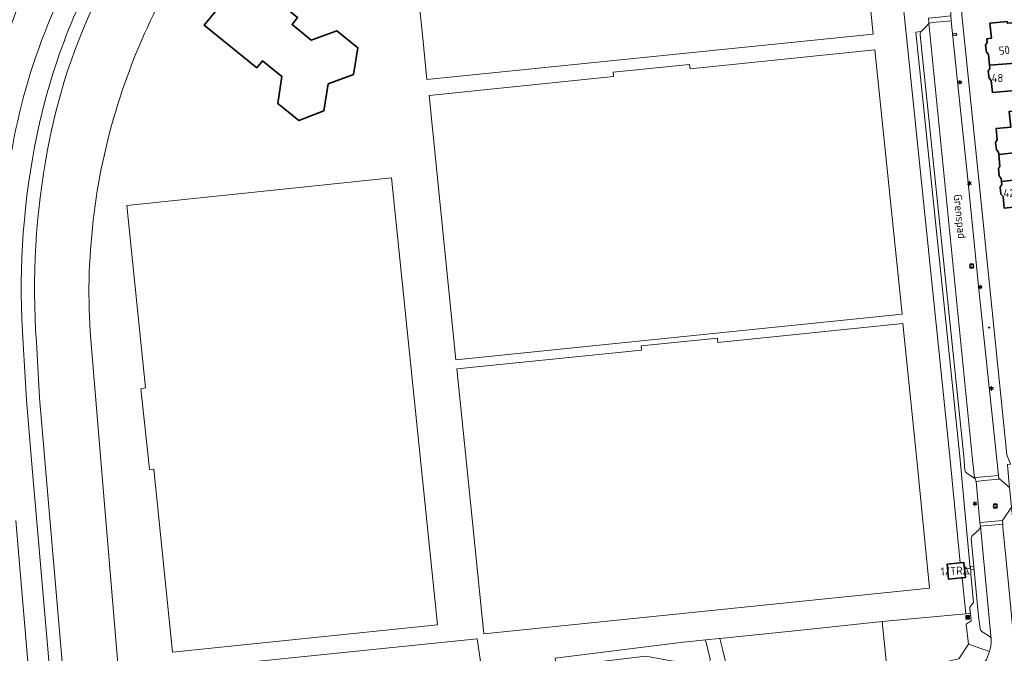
# Model space of a CAD drawing. Header units: metres. Extents: x 140853 to 145288, y 474558 to 480269.
# Tile 408 of 428: x 144064 to 144283, y 479456 to 479597. Entities that reach past the tile are written whole.
import ezdxf
from ezdxf.enums import TextEntityAlignment as Align

# ---------------------------------------------------------------- set-up
doc = ezdxf.new("R2010")
doc.units = ezdxf.units.M
doc.header["$MEASUREMENT"] = 0
for name, color, linetype, lineweight in [('B-WE-GR-BEPLANTING_CULTUUR_HEESTERS-G', 90, 'Continuous', 18), ('B-WE-GR-GRAS_KRUIDENRIJK-G', 80, 'Continuous', 18), ('B-WE-GR-GROENVOORZIENING-G', 80, 'Continuous', 18), ('B-WE-IE-MEUBILAIR_WEGMEUBILAIR-S', 7, 'Continuous', 18), ('B-WE-IE-TERREINAFSCHEIDING_KUNSTMATIG_HEKWERK-G', 20, 'IE-TERREINAFSCHEIDING-KUNSTMATIG', 18), ('B-WE-KL-ET_LS_OV_LICHTMAST-S', 190, 'Continuous', 18), ('B-WE-KL-GAS_PUT-S', 30, 'Continuous', 18), ('B-WE-KL-WATER_BRANDLEIDING_PUT-S', 150, 'Continuous', 18), ('B-WE-OG-BEBOUWING-G', 7, 'Continuous', 35), ('B-WE-OG-BEBOUWING_HUISNUMMER-T18', 10, 'Continuous', 18), ('B-WE-OG-BEBOUWING_STRAATNAAM-T18', 10, 'Continuous', 18), ('B-WE-OG-TERREIN_ERF-G', 7, 'Continuous', 18), ('B-WE-RI-GWA_RIOOLPUT-S', 30, 'Continuous', 18), ('B-WE-VH-VERHARDING_ASFALT-G', 252, 'Continuous', 18), ('B-WE-VH-VERHARDING_BETONSTRAATSTEEN-G', 252, 'Continuous', 18), ('B-WE-VH-VERHARDING_HOUTSNIPPERS-G', 252, 'Continuous', 18), ('B-WE-VH-VERHARDING_OPEN-G', 252, 'Continuous', 18), ('B-WE-VH-VERHARDING_STRAATBAKSTEEN-G', 252, 'Continuous', 18), ('B-WE-VH-VERHARDING_TEGEL-G', 252, 'Continuous', 18), ('B-WE-VH-VERHARDING_TEGEL_RUBBER-G', 252, 'Continuous', 18), ('X-XX-XX-ALGEMEEN-S', 7, 'Continuous', 18)]:
    doc.layers.add(name, color=color, linetype=linetype, lineweight=lineweight)
doc.styles.add('NLCS-ISO', font='txt')
doc.linetypes.add('IE-TERREINAFSCHEIDING-KUNSTMATIG', pattern='A,4,[82,NLCS.shx,S=0.75,R=90,X=0,Y=0],4,-2', length=10)

# ---------------------------------------------------------------- blocks, each defined once
blk = doc.blocks.new('SIE-WEG_AFVALBAK-SO')
at = {"linetype": 'ByBlock', "lineweight": 18}
h = blk.add_hatch(color=0, dxfattribs=at)
h.dxf.hatch_style = 1
h.paths.add_polyline_path([(-1.5, -1.5), (1.5, -1.5), (1.5, 1.5), (-1.5, 1.5)])
at = {"color": 0, "linetype": 'ByBlock', "lineweight": 18}
for points in [[(-2, -2), (2, -2), (2, 2), (-2, 2)], [(-1.5, -1.5), (1.5, -1.5), (1.5, 1.5), (-1.5, 1.5)]]:
    blk.add_lwpolyline(points, close=True, dxfattribs=at)
blk = doc.blocks.new('SIE-WEG_AFVALBAK_TYPE_01')
for radius in [0.25, 0.156]:
    blk.add_circle((0, 0), radius)
blk = doc.blocks.new('B-SIE-WEG_LICHTMAST-SO')
at = {"ltscale": 0.1}
for p, q in [((-1.1, 0.6), (-2.2, 1.3)), ((0, 1.3), (0, 2.5)), ((1.1, 0.6), (2.2, 1.3)), ((-1.1, -0.6), (-2.2, -1.3)), ((0, -1.3), (0, -2.5)), ((1.1, -0.6), (2.2, -1.3))]:
    blk.add_line(p, q, dxfattribs=at)
at = {"flags": 128}
for points in [[(-1.2, 0.5), (1.2, 0.5)], [(-1.2, -0.5), (1.2, -0.5)]]:
    blk.add_lwpolyline(points, dxfattribs=at)
at = {"ltscale": 0.1}
blk.add_circle((0, 0), 1.27, dxfattribs=at)
at = {"style": 'NLCS-ISO'}
blk.add_attdef('TYPE', text='', height=1.8, dxfattribs=at).set_placement((0, 2.5), align=Align.BOTTOM_CENTER)
blk = doc.blocks.new('SKL-GAS_PUT-SO')
at = {"color": 0, "linetype": 'ByBlock', "lineweight": 18}
blk.add_ellipse((0, 0), major_axis=(2.5, 0), ratio=0.601255, dxfattribs=at)
at = {"color": 0, "linetype": 'ByBlock', "lineweight": 18, "style": 'NLCS-ISO'}
blk.add_text('gas', height=1.8, dxfattribs=at).set_placement((0.1, 0.3), align=Align.MIDDLE_CENTER)
blk = doc.blocks.new('SRI-PUT_INSPECTIE-SO')
at = {"lineweight": -3, "flags": 128}
blk.add_lwpolyline([(-2, -2), (2, -2), (2, 2), (-2, 2)], close=True, dxfattribs=at)
at = {"lineweight": -3, "ltscale": 1.5}
blk.add_circle((0, 0), 2, dxfattribs=at)
at = {"ltscale": 0.1, "style": 'NLCS-ISO'}
blk.add_text('I', height=2.5, dxfattribs=at).set_placement((0, 0), align=Align.MIDDLE_CENTER)
blk = doc.blocks.new('SIE-WEG_STRAATPOT_BRANDKRAAN-SO')
blk.add_ellipse((0, 0), major_axis=(-0.729, 0), ratio=0.685994)
at = {"style": 'NLCS-ISO'}
blk.add_text('BR', height=0.4, dxfattribs=at).set_placement((-0.3, -0.2))

msp = doc.modelspace()

# ---------------------------------------------------------------- linework, layer by layer
at = {"layer": 'B-WE-GR-BEPLANTING_CULTUUR_HEESTERS-G', "ltscale": 0.2, "flags": 128}
msp.add_lwpolyline([(144254.494, 479659.37), (144270.967, 479500), (144273.257, 479476.388), (144274.063, 479476.471), (144274.204, 479475.049), (144275.493, 479475.169), (144273.172, 479500), (144263.424, 479594.307), (144264.544, 479594.468), (144265.99, 479595.852), (144266.257, 479596.344), (144266.257, 479596.344), (144266.258, 479596.558), (144266.178, 479597.403)], dxfattribs=at)
msp.add_lwpolyline([(144275.494, 479465.268), (144275.376, 479466.529), (144276.204, 479467.56), (144275.604, 479473.974), (144274.323, 479473.855), (144274.331, 479473.778), (144274.387, 479473.207), (144274.395, 479473.132), (144273.679, 479473.06), (144274.514, 479465.112), (144275.497, 479465.24), (144275.494, 479465.268)], close=True, dxfattribs=at)
at = {"layer": 'B-WE-GR-GRAS_KRUIDENRIJK-G', "ltscale": 0.2, "flags": 128}
for points in [[(144059.495, 479587.261, -0.0466422), (144070.004, 479612.923), (144070.004, 479612.923, -0.0145792), (144075.332, 479622.127), (144075.332, 479622.127), (144075.6, 479623.068), (144072.388, 479627.552), (144072.388, 479627.552, 0.0529595), (144059.404, 479602.246)], [(144166.837, 479453.51), (144165.983, 479459.526), (144086.347, 479451.35), (144082.282, 479500), (144079.961, 479527.786), (144079.961, 479527.786, -0.093609), (144086.633, 479579.897), (144086.633, 479579.897, -0.0856486), (144109.065, 479622.488)], [(144075.432, 479399.625), (144070.495, 479458.105), (144066.907, 479500), (144065.826, 479512.628), (144065.089, 479525.041), (144065.089, 479525.041, -0.0647317), (144067.649, 479568.852), (144067.649, 479568.852, -0.0817966), (144083.214, 479611.677)], [(144076.92, 479609.766, 0.0515255), (144065.664, 479581.702), (144065.664, 479581.702, 0.0471351), (144060.584, 479552.974)], [(144081.57, 479601.996, 0.0678905), (144070.527, 479568.195), (144070.527, 479568.195, 0.0655939), (144068.046, 479525.463), (144068.046, 479525.463), (144068.729, 479513.101), (144069.845, 479500), (144073.44, 479457.8), (144078.018, 479403.877)]]:
    msp.add_lwpolyline(points, format="xyb", dxfattribs=at)
msp.add_lwpolyline([(144063.491, 479485.799), (144065.657, 479459.651), (144068.396, 479427.29)], dxfattribs=at)
msp.add_lwpolyline([(144216.666, 479459.293), (144211.127, 479458.73), (144183.257, 479455.219), (144183.494, 479453.317), (144203.41, 479455.642), (144209.853, 479454.463), (144215.856, 479453.381), (144216.283, 479453.447), (144216.489, 479453.515), (144216.686, 479453.606), (144216.871, 479453.717), (144217.043, 479453.849), (144217.2, 479453.999), (144217.339, 479454.165), (144217.458, 479454.345), (144217.557, 479454.538), (144217.635, 479454.74), (144217.689, 479454.95), (144217.699, 479455.002), (144216.666, 479459.293)], close=True, dxfattribs=at)
at = {"layer": 'B-WE-GR-GROENVOORZIENING-G', "ltscale": 0.2, "flags": 128}
msp.add_lwpolyline([(144224.348, 479441.013), (144226.249, 479441.557), (144234.22, 479443.598), (144256.777, 479449.373), (144257.282, 479449.502), (144255.924, 479463.341), (144237.901, 479461.477), (144219.871, 479459.618), (144220.516, 479456.936), (144224.348, 479441.013)], close=True, dxfattribs=at)
at = {"layer": 'B-WE-IE-TERREINAFSCHEIDING_KUNSTMATIG_HEKWERK-G', "ltscale": 0.2, "flags": 128}
for points in [[(144274.514, 479465.112), (144273.679, 479473.06)], [(144255.924, 479463.341), (144274.514, 479465.112)], [(144219.871, 479459.618), (144237.901, 479461.477), (144255.924, 479463.341)], [(144255.924, 479463.341), (144257.282, 479449.502)]]:
    msp.add_lwpolyline(points, dxfattribs=at)
at = {"layer": 'B-WE-OG-BEBOUWING-G', "ltscale": 0.2, "flags": 128}
for points in [[(144116.991, 479586.403), (144118.239, 479587.939), (144122.538, 479584.445), (144121.637, 479578.502), (144126.312, 479574.724), (144131.917, 479576.874), (144132.86, 479582.814), (144138.464, 479584.938), (144139.407, 479590.849), (144134.755, 479594.638), (144129.092, 479592.571), (144124.824, 479596.04), (144126.073, 479597.577), (144114.378, 479607.082), (144105.296, 479595.907), (144116.991, 479586.403)], [(144279.789, 479586.957), (144287.462, 479587.609), (144287.279, 479589.393), (144286.542, 479596.573), (144283.727, 479596.284), (144283.686, 479596.682), (144279.856, 479596.289), (144280.197, 479592.966), (144279.183, 479592.862), (144279.266, 479592.053), (144278.897, 479591.432), (144279.058, 479589.861), (144279.545, 479589.328), (144279.789, 479586.957)], [(144287.462, 479587.609), (144279.789, 479586.957), (144279.861, 479586.254), (144279.492, 479585.633), (144279.652, 479584.081), (144280.139, 479583.548), (144280.413, 479580.877), (144285.367, 479581.385), (144285.726, 479577.884), (144289.417, 479578.262), (144289.342, 479578.988), (144291.322, 479579.191), (144291.015, 479582.186), (144288.051, 479581.881), (144288.024, 479582.14), (144287.504, 479587.205), (144287.462, 479587.609)], [(144281.8, 479567.137), (144291.818, 479568.226), (144290.946, 479576.811), (144289.534, 479576.666), (144289.472, 479577.273), (144284.14, 479576.726), (144284.498, 479573.234), (144281.209, 479572.896), (144281.466, 479570.39), (144281.121, 479569.771), (144281.285, 479568.169), (144281.749, 479567.634), (144281.8, 479567.137)], [(144291.818, 479568.226), (144281.8, 479567.137), (144282.066, 479564.55), (144281.72, 479563.932), (144281.881, 479562.37), (144282.345, 479561.835), (144282.414, 479561.157), (144290.036, 479562.014), (144290.062, 479561.762), (144292.45, 479562.007), (144292.065, 479565.796), (144297.867, 479566.426), (144297.621, 479568.857), (144291.818, 479568.226)], [(144292.123, 479552.856), (144299.922, 479553.657), (144307.681, 479554.454), (144307.324, 479557.936), (144299.564, 479557.139), (144295.287, 479556.699), (144295.036, 479559.137), (144290.381, 479558.659), (144290.062, 479561.762), (144290.036, 479562.014), (144282.414, 479561.157), (144282.482, 479560.492), (144282.137, 479559.873), (144282.296, 479558.321), (144282.76, 479557.786), (144283.026, 479555.199), (144286.438, 479555.549), (144286.771, 479552.306), (144292.123, 479552.856)], [(144274.212, 479474.973), (144274.204, 479475.049), (144274.063, 479476.471), (144273.257, 479476.388), (144273.167, 479476.379), (144270.408, 479476.1), (144270.317, 479476.09), (144270.654, 479472.757), (144273.491, 479473.041), (144273.581, 479473.05), (144273.679, 479473.06), (144274.395, 479473.132), (144274.387, 479473.207), (144274.331, 479473.778), (144274.323, 479473.855), (144274.212, 479474.973)]]:
    msp.add_lwpolyline(points, close=True, dxfattribs=at)
at = {"layer": 'B-WE-OG-TERREIN_ERF-G', "ltscale": 0.2, "flags": 128}
for points in [[(144183.257, 479455.219), (144211.127, 479458.73), (144216.666, 479459.293), (144219.704, 479459.601), (144219.871, 479459.618), (144237.901, 479461.477), (144255.924, 479463.341), (144274.514, 479465.112), (144273.679, 479473.06), (144273.581, 479473.05), (144273.491, 479473.041), (144270.654, 479472.757), (144270.317, 479476.09), (144270.408, 479476.1), (144273.167, 479476.379), (144273.257, 479476.388), (144273.257, 479476.388), (144270.967, 479500), (144254.494, 479659.37)], [(144285.367, 479581.385), (144280.413, 479580.877), (144280.139, 479583.548), (144279.652, 479584.081), (144279.492, 479585.633), (144279.861, 479586.254), (144279.789, 479586.957), (144279.545, 479589.328), (144279.058, 479589.861), (144278.897, 479591.432), (144279.266, 479592.053), (144279.183, 479592.862), (144280.197, 479592.966), (144279.856, 479596.289), (144283.686, 479596.682)], [(144286.438, 479555.549), (144283.026, 479555.199), (144282.76, 479557.786), (144282.296, 479558.321), (144282.137, 479559.873), (144282.482, 479560.492), (144282.414, 479561.157), (144282.414, 479561.157), (144282.345, 479561.835), (144281.881, 479562.37), (144281.72, 479563.932), (144282.066, 479564.55), (144281.8, 479567.137), (144281.749, 479567.634), (144281.285, 479568.169), (144281.121, 479569.771), (144281.466, 479570.39), (144281.209, 479572.896), (144284.498, 479573.234)]]:
    msp.add_lwpolyline(points, dxfattribs=at)
for points in [[(144154.786, 479583.787), (144153.858, 479592.968), (144148.727, 479642.75), (144247.964, 479652.909), (144253.926, 479593.871), (144154.786, 479583.787)], [(144122.538, 479584.445), (144118.239, 479587.939), (144116.991, 479586.403), (144105.296, 479595.907), (144114.378, 479607.082), (144126.073, 479597.577), (144124.824, 479596.04), (144129.092, 479592.571), (144134.755, 479594.638), (144139.407, 479590.849), (144138.464, 479584.938), (144132.86, 479582.814), (144131.917, 479576.874), (144126.312, 479574.724), (144121.637, 479578.502), (144122.538, 479584.445)], [(144213.25, 479586.179), (144254.25, 479590.394), (144260.341, 479531.624), (144161.238, 479521.537), (144155.25, 479580.273), (144196.256, 479584.476), (144196.173, 479585.45), (144213.1, 479587.17), (144213.25, 479586.179)], [(144153.315, 479500), (144157.155, 479462.616), (144098.266, 479456.56), (144094.129, 479497.22), (144093.135, 479497.117), (144092.835, 479500), (144091.268, 479515.083), (144092.301, 479515.261), (144088.093, 479555.836), (144146.95, 479561.959), (144153.315, 479500)], [(144219.322, 479526.344), (144219.398, 479525.346), (144260.532, 479529.605), (144263.514, 479500), (144266.46, 479470.745), (144167.463, 479460.634), (144163.445, 479500), (144161.456, 479519.483), (144202.485, 479523.664), (144202.4, 479524.636), (144219.322, 479526.344)]]:
    msp.add_lwpolyline(points, close=True, dxfattribs=at)
for points in [[(144109.065, 479622.488, 0.0856486), (144086.633, 479579.897), (144086.633, 479579.897, 0.093609), (144079.961, 479527.786), (144079.961, 479527.786), (144082.282, 479500), (144086.347, 479451.35), (144165.983, 479459.526), (144166.837, 479453.51)], [(144326.581, 479615.967), (144277.166, 479603.16), (144277.166, 479603.16, 0.244813), (144273.827, 479599.6), (144273.827, 479599.6, 0.0692915), (144273.631, 479598.156), (144273.631, 479598.156), (144278.398, 479551.459), (144278.398, 479551.459), (144278.557, 479549.904), (144283.606, 479500.44)]]:
    msp.add_lwpolyline(points, format="xyb", dxfattribs=at)
at = {"layer": 'B-WE-VH-VERHARDING_ASFALT-G', "ltscale": 0.2, "flags": 128}
for points in [[(144070.004, 479612.923, 0.0466422), (144059.495, 479587.261)], [(144060.584, 479552.974, -0.0471351), (144065.664, 479581.702), (144065.664, 479581.702, -0.0515255), (144076.92, 479609.766)]]:
    msp.add_lwpolyline(points, format="xyb", dxfattribs=at)
msp.add_lwpolyline([(144068.396, 479427.29), (144065.657, 479459.651), (144063.491, 479485.799)], dxfattribs=at)
at = {"layer": 'B-WE-VH-VERHARDING_BETONSTRAATSTEEN-G', "ltscale": 0.2, "flags": 128}
for points in [[(144267.819, 479597.572), (144266.178, 479597.403), (144266.258, 479596.558), (144266.257, 479596.344), (144267.929, 479596.517), (144271.235, 479596.859), (144271.137, 479597.913), (144267.819, 479597.572)], [(144267.929, 479596.517), (144266.257, 479596.344), (144275.934, 479500), (144276.414, 479495.217), (144276.7, 479495.354), (144278.374, 479495.519), (144281.717, 479495.847), (144281.279, 479500), (144277.403, 479537.134), (144274.978, 479560.949), (144272.438, 479585.438), (144271.235, 479596.859), (144267.929, 479596.517)], [(144277.641, 479485.373), (144277.721, 479484.534), (144279.494, 479484.693), (144282.685, 479484.98), (144282.621, 479485.834), (144279.407, 479485.536), (144277.641, 479485.373)]]:
    msp.add_lwpolyline(points, close=True, dxfattribs=at)
for points in [[(144264.322, 479593.716), (144274.021, 479500), (144274.304, 479496.966), (144274.304, 479496.966, 0.1658645), (144274.717, 479496.331), (144274.717, 479496.331), (144276.414, 479495.217), (144275.934, 479500), (144266.257, 479596.344), (144265.99, 479595.852), (144264.544, 479594.468), (144264.544, 479594.468, 0.1832438), (144264.322, 479593.716)], [(144281.838, 479495.033), (144281.717, 479495.847), (144278.374, 479495.519), (144276.7, 479495.354), (144276.414, 479495.217), (144276.414, 479495.217, -0.1991074), (144276.773, 479494.5), (144276.773, 479494.5), (144278.461, 479494.678), (144281.838, 479495.033)], [(144282.948, 479451.296), (144283.754, 479451.296), (144287.015, 479450.852), (144289.142, 479450.356), (144289.142, 479450.356, -0.1957818), (144285.982, 479453.453), (144285.982, 479453.453, -0.0497382), (144285.627, 479454.561), (144285.627, 479454.561), (144283.753, 479474.032), (144282.74, 479484.246), (144282.685, 479484.98), (144279.494, 479484.693), (144277.721, 479484.534), (144280.133, 479459.414), (144280.145, 479459.287), (144280.145, 479459.287, -0.071307), (144279.763, 479456.677), (144279.763, 479456.677, -0.2722343), (144272.886, 479450.253), (144272.886, 479450.253), (144281.203, 479451.296), (144282.948, 479451.296)], [(144278.098, 479461.088), (144279.798, 479460.053), (144279.798, 479460.053, -0.1680315), (144280.133, 479459.414), (144280.133, 479459.414), (144277.721, 479484.534), (144277.721, 479484.534, -0.1780236), (144277.437, 479483.85), (144277.437, 479483.85), (144275.961, 479482.452), (144275.961, 479482.452, 0.1955371), (144275.717, 479481.809), (144275.717, 479481.809), (144277.325, 479464.558), (144277.716, 479461.763), (144277.716, 479461.763, 0.2165344), (144278.098, 479461.088)]]:
    msp.add_lwpolyline(points, format="xyb", close=True, dxfattribs=at)
at = {"layer": 'B-WE-VH-VERHARDING_HOUTSNIPPERS-G', "ltscale": 0.2, "flags": 128}
msp.add_lwpolyline([(144274.538, 479462.814), (144275.656, 479463.532), (144275.497, 479465.24), (144274.514, 479465.112), (144255.924, 479463.341), (144257.282, 479449.502), (144266.121, 479451.765), (144269.695, 479454.351), (144272.966, 479455.057), (144275.052, 479458.375), (144274.538, 479462.814)], close=True, dxfattribs=at)
at = {"layer": 'B-WE-VH-VERHARDING_OPEN-G', "ltscale": 0.2, "flags": 128}
msp.add_lwpolyline([(144272.886, 479450.253, 0.2722343), (144279.763, 479456.677), (144279.763, 479456.677), (144275.052, 479458.375), (144272.966, 479455.057), (144269.695, 479454.351), (144266.121, 479451.765), (144257.282, 479449.502), (144256.777, 479449.373), (144234.22, 479443.598), (144234.449, 479442.699), (144257.142, 479448.517), (144257.142, 479448.517, -0.2074807), (144257.85, 479448.37), (144257.85, 479448.37), (144259.423, 479447.172), (144259.423, 479447.172, 0.1376771), (144260.25, 479447.042), (144260.25, 479447.042), (144272.886, 479450.253)], format="xyb", close=True, dxfattribs=at)
at = {"layer": 'B-WE-VH-VERHARDING_STRAATBAKSTEEN-G', "ltscale": 0.2, "flags": 128}
msp.add_lwpolyline([(144276.773, 479494.5), (144277.641, 479485.373), (144279.407, 479485.536), (144282.621, 479485.834), (144284.635, 479488.772), (144284.193, 479493.154), (144281.955, 479495.046), (144281.838, 479495.033), (144278.461, 479494.678), (144276.773, 479494.5)], close=True, dxfattribs=at)
at = {"layer": 'B-WE-VH-VERHARDING_TEGEL-G', "ltscale": 0.2, "flags": 128}
for points in [[(144083.214, 479611.677, 0.0817966), (144067.649, 479568.852), (144067.649, 479568.852, 0.0647317), (144065.089, 479525.041), (144065.089, 479525.041), (144065.826, 479512.628), (144066.907, 479500), (144070.495, 479458.105), (144075.432, 479399.625)], [(144078.018, 479403.877), (144073.44, 479457.8), (144069.845, 479500), (144068.729, 479513.101), (144068.046, 479525.463), (144068.046, 479525.463, -0.0655939), (144070.527, 479568.195), (144070.527, 479568.195, -0.0678905), (144081.57, 479601.996)]]:
    msp.add_lwpolyline(points, format="xyb", dxfattribs=at)
for points in [[(144278.557, 479549.904), (144278.398, 479551.459), (144273.631, 479598.156), (144273.631, 479598.156, -0.0692915), (144273.827, 479599.6), (144273.827, 479599.6), (144272.508, 479599.6), (144271.119, 479599.493), (144271.137, 479597.913), (144271.235, 479596.859), (144272.438, 479585.438), (144274.978, 479560.949), (144277.403, 479537.134), (144281.279, 479500), (144281.717, 479495.847), (144281.838, 479495.033), (144281.955, 479495.046), (144284.193, 479493.154), (144284.061, 479494.602), (144283.725, 479498.277), (144284.423, 479498.359), (144283.779, 479500), (144283.606, 479500.44), (144278.557, 479549.904)], [(144277.641, 479485.373), (144276.773, 479494.5), (144276.773, 479494.5, 0.1991074), (144276.414, 479495.217), (144276.414, 479495.217), (144274.717, 479496.331), (144274.717, 479496.331, -0.1658645), (144274.304, 479496.966), (144274.304, 479496.966), (144274.021, 479500), (144264.322, 479593.716), (144264.322, 479593.716, -0.1832438), (144264.544, 479594.468), (144264.544, 479594.468), (144263.424, 479594.307), (144273.172, 479500), (144275.493, 479475.169), (144274.204, 479475.049), (144274.212, 479474.973), (144274.323, 479473.855), (144275.604, 479473.974), (144276.204, 479467.56), (144275.376, 479466.529), (144275.494, 479465.268), (144275.497, 479465.24), (144275.656, 479463.532), (144274.538, 479462.814), (144275.052, 479458.375), (144279.763, 479456.677), (144279.763, 479456.677, 0.071307), (144280.145, 479459.287), (144280.145, 479459.287), (144280.133, 479459.414), (144280.133, 479459.414, 0.1680315), (144279.798, 479460.053), (144279.798, 479460.053), (144278.098, 479461.088), (144278.098, 479461.088, -0.2165344), (144277.716, 479461.763), (144277.716, 479461.763), (144277.325, 479464.558), (144275.717, 479481.809), (144275.717, 479481.809, -0.1955371), (144275.961, 479482.452), (144275.961, 479482.452), (144277.437, 479483.85), (144277.437, 479483.85, 0.1780236), (144277.721, 479484.534), (144277.721, 479484.534), (144277.641, 479485.373)], [(144284.635, 479488.772), (144282.621, 479485.834), (144282.685, 479484.98), (144282.74, 479484.246), (144283.753, 479474.032), (144285.627, 479454.561), (144285.627, 479454.561, 0.0497382), (144285.982, 479453.453), (144285.982, 479453.453, 0.1957818), (144289.142, 479450.356), (144289.142, 479450.356), (144289.568, 479451.396), (144287.906, 479453.798), (144285.014, 479485.265), (144284.635, 479488.772)]]:
    msp.add_lwpolyline(points, format="xyb", close=True, dxfattribs=at)
msp.add_lwpolyline([(144224.348, 479441.013), (144220.516, 479456.936), (144220.516, 479456.936), (144219.871, 479459.618), (144219.704, 479459.601), (144216.666, 479459.293), (144217.699, 479455.002)], dxfattribs=at)
at = {"layer": 'B-WE-VH-VERHARDING_TEGEL_RUBBER-G', "ltscale": 0.2, "flags": 128}
for points in [[(144148.727, 479642.75), (144153.858, 479592.968), (144154.786, 479583.787), (144253.926, 479593.871), (144247.964, 479652.909), (144148.727, 479642.75)], [(144260.341, 479531.624), (144254.25, 479590.394), (144213.25, 479586.179), (144213.1, 479587.17), (144196.173, 479585.45), (144196.256, 479584.476), (144155.25, 479580.273), (144161.238, 479521.537), (144260.341, 479531.624)], [(144098.266, 479456.56), (144157.155, 479462.616), (144153.315, 479500), (144146.95, 479561.959), (144088.093, 479555.836), (144092.301, 479515.261), (144091.268, 479515.083), (144092.835, 479500), (144093.135, 479497.117), (144094.129, 479497.22), (144098.266, 479456.56)], [(144260.532, 479529.605), (144219.398, 479525.346), (144219.322, 479526.344), (144202.4, 479524.636), (144202.485, 479523.664), (144161.456, 479519.483), (144163.445, 479500), (144167.463, 479460.634), (144266.46, 479470.745), (144263.514, 479500), (144260.532, 479529.605)]]:
    msp.add_lwpolyline(points, close=True, dxfattribs=at)

# ---------------------------------------------------------------- block references
at = {"layer": 'B-WE-IE-MEUBILAIR_WEGMEUBILAIR-S', "xscale": 0.2, "yscale": 0.2, "zscale": 0.2}
msp.add_blockref('SIE-WEG_AFVALBAK-SO', (144274.898, 479464.3), dxfattribs=at)
at = {"layer": 'B-WE-KL-ET_LS_OV_LICHTMAST-S', "xscale": 0.2, "yscale": 0.2, "zscale": 0.2}
for p in [(144273.186, 479583.157), (144275.281, 479560.761), (144277.696, 479537.706), (144280.172, 479515.16), (144276.529, 479489.531)]:
    msp.add_blockref('B-SIE-WEG_LICHTMAST-SO', p, dxfattribs=at)
at = {"layer": 'B-WE-KL-GAS_PUT-S', "xscale": 0.2, "yscale": 0.2, "zscale": 0.2}
msp.add_blockref('SKL-GAS_PUT-SO', (144271.998, 479593.785), dxfattribs=at)
at = {"layer": 'B-WE-KL-WATER_BRANDLEIDING_PUT-S', "xscale": 0.2, "yscale": 0.2, "zscale": 0.2}
msp.add_blockref('SIE-WEG_STRAATPOT_BRANDKRAAN-SO', (144279.673, 479528.68), dxfattribs=at)
at = {"layer": 'B-WE-RI-GWA_RIOOLPUT-S', "xscale": 0.2, "yscale": 0.2, "zscale": 0.2}
for p in [(144275.819, 479542.356), (144281.021, 479489.033)]:
    msp.add_blockref('SRI-PUT_INSPECTIE-SO', p, dxfattribs=at)
at = {"layer": 'X-XX-XX-ALGEMEEN-S', "xscale": 0.2, "yscale": 0.2, "zscale": 0.2}
msp.add_blockref('SIE-WEG_AFVALBAK_TYPE_01', (144278.023, 479555.106), dxfattribs=at)

# ---------------------------------------------------------------- texts
at = {"layer": 'B-WE-OG-BEBOUWING_HUISNUMMER-T18', "style": 'NLCS-ISO'}
for s, rotation, p in [('50', 5.9, (144283.037, 479590.274)), ('1/TRAF', 2.9, (144272.73, 479474.647))]:
    msp.add_text(s, height=1.8, rotation=rotation, dxfattribs=at).set_placement(p, align=Align.MIDDLE_CENTER)
for s, p in [('48', (144281.521, 479584.137)), ('42', (144284.091, 479558.58))]:
    msp.add_text(s, height=1.8, dxfattribs=at).set_placement(p, align=Align.MIDDLE_CENTER)
at = {"layer": 'B-WE-OG-BEBOUWING_STRAATNAAM-T18', "style": 'NLCS-ISO'}
msp.add_text('Grenspad', height=1.8, rotation=275.9, dxfattribs=at).set_placement((144273.185, 479553.379), align=Align.MIDDLE_CENTER)

doc.saveas('drawing.dxf')
